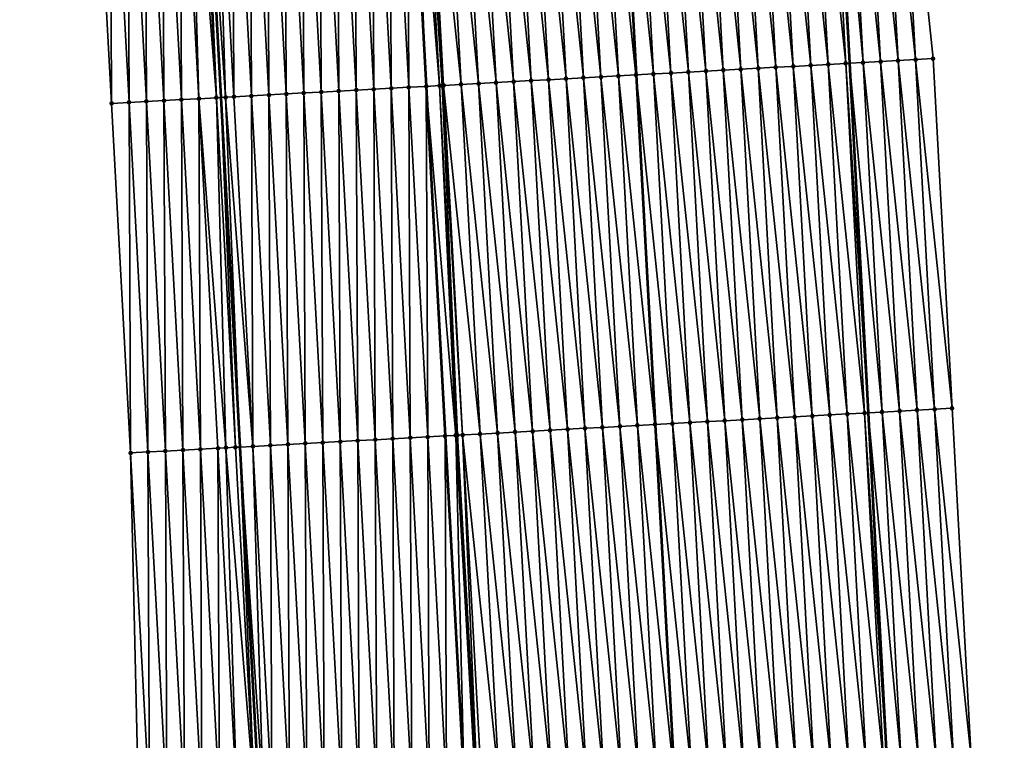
# Model space of a CAD drawing. Header units: feet. Extents: x 2010743 to 2022806, y 818705 to 837694.
# Tile 448 of 531: x 2011389 to 2011445, y 834535 to 834576. Entities that reach past the tile are written whole.
import ezdxf

# ---------------------------------------------------------------- set-up
doc = ezdxf.new("R2010")
doc.units = ezdxf.units.FT
doc.header["$MEASUREMENT"] = 0
for name, color, linetype, lineweight in [('EP_Travel Lane', 172, 'Continuous', 53), ('Road Shots', 141, 'Continuous', 100), ('STRIPING', 60, 'Continuous', 53)]:
    doc.layers.add(name, color=color, linetype=linetype, lineweight=lineweight)
doc.layers.add('I-77-MM17-21_NB-Surface-Border', color=7, linetype='Continuous')
doc.layers.add('I-77-MM17-21_NB-Surface-TIN', color=7, linetype='Continuous')

msp = doc.modelspace()

# ---------------------------------------------------------------- linework, layer by layer
at = {"layer": 'EP_Travel Lane'}
for points in [[(2011430.313, 834673.552, 305.89), (2011431.473, 834653.565, 305.565), (2011432.626, 834633.601, 305.207), (2011433.779, 834613.638, 304.847), (2011434.878, 834593.6, 304.497), (2011435.944, 834573.631, 304.153), (2011437.009, 834553.663, 303.781), (2011438.075, 834533.694, 303.425), (2011439.102, 834513.647, 303.073), (2011440.117, 834493.676, 302.717), (2011441.132, 834473.705, 302.351), (2011442.06, 834453.608, 302.01), (2011442.966, 834433.631, 301.656)], [(2011394.367, 834671.44, 306.18), (2011395.525, 834651.492, 305.828), (2011396.678, 834631.528, 305.474), (2011397.831, 834611.564, 305.119), (2011398.937, 834591.642, 304.781), (2011400.022, 834571.675, 304.401), (2011401.107, 834551.708, 304.049), (2011402.191, 834531.74, 303.69), (2011403.214, 834511.818, 303.309), (2011404.229, 834491.847, 302.945), (2011405.244, 834471.876, 302.602), (2011406.163, 834451.975, 302.26), (2011407.069, 834431.999, 301.925)]]:
    msp.add_polyline3d(points, dxfattribs=at)
at = {"layer": 'I-77-MM17-21_NB-Surface-Border', "color": 3, "linetype": 'Continuous', "lineweight": -3}
for points in [[(2011431.07, 834673.597, 305.862), (2011434.225, 834653.725, 305.453), (2011436.372, 834633.82, 305.049), (2011436.522, 834613.798, 304.733), (2011438.632, 834593.806, 304.341), (2011440.715, 834573.894, 303.948), (2011441.8, 834553.927, 303.586), (2011442.885, 834533.959, 303.236), (2011443.915, 834513.895, 302.886), (2011443.932, 834493.872, 302.566), (2011443.948, 834473.85, 302.25), (2011443.878, 834453.691, 301.953), (2011444.784, 834433.715, 301.595)], [(2011400.728, 834431.715, 301.718), (2011399.755, 834451.688, 302.059), (2011398.636, 834471.544, 302.405), (2011397.442, 834491.506, 302.738), (2011396.976, 834511.505, 303.119), (2011395.33, 834531.372, 303.472), (2011394.869, 834551.373, 303.847), (2011393.785, 834571.34, 304.215), (2011392.7, 834591.307, 304.58), (2011391.21, 834611.187, 304.911), (2011390.26, 834631.162, 305.271), (2011389.655, 834651.157, 305.649), (2011388.539, 834671.102, 306.005)]]:
    msp.add_polyline3d(points, dxfattribs=at)
at = {"layer": 'I-77-MM17-21_NB-Surface-TIN', "color": 128, "linetype": 'Continuous', "lineweight": -3}
for points in [[(2011431.729, 834573.4, 304.246), (2011430.644, 834593.368, 304.586), (2011429.646, 834593.314, 304.598)], [(2011432.727, 834573.455, 304.231), (2011431.643, 834593.423, 304.571), (2011430.644, 834593.368, 304.586)], [(2011431.729, 834573.4, 304.246), (2011432.727, 834573.455, 304.231), (2011430.644, 834593.368, 304.586)], [(2011433.726, 834573.509, 304.215), (2011432.641, 834593.477, 304.556), (2011431.643, 834593.423, 304.571)], [(2011432.727, 834573.455, 304.231), (2011433.726, 834573.509, 304.215), (2011431.643, 834593.423, 304.571)], [(2011434.724, 834573.564, 304.194), (2011433.64, 834593.532, 304.535), (2011432.641, 834593.477, 304.556)], [(2011433.726, 834573.509, 304.215), (2011434.724, 834573.564, 304.194), (2011432.641, 834593.477, 304.556)], [(2011435.723, 834573.619, 304.165), (2011434.638, 834593.586, 304.508), (2011433.64, 834593.532, 304.535)], [(2011434.724, 834573.564, 304.194), (2011435.723, 834573.619, 304.165), (2011433.64, 834593.532, 304.535)], [(2011434.638, 834593.586, 304.508), (2011435.944, 834573.631, 304.153), (2011434.878, 834593.6, 304.497)], [(2011435.723, 834573.619, 304.165), (2011435.944, 834573.631, 304.153), (2011434.638, 834593.586, 304.508)], [(2011436.721, 834573.674, 304.109), (2011435.637, 834593.641, 304.462), (2011434.878, 834593.6, 304.497)], [(2011436.721, 834573.674, 304.109), (2011434.878, 834593.6, 304.497), (2011435.944, 834573.631, 304.153)], [(2011437.72, 834573.729, 304.07), (2011436.635, 834593.696, 304.424), (2011435.637, 834593.641, 304.462)], [(2011436.721, 834573.674, 304.109), (2011437.72, 834573.729, 304.07), (2011435.637, 834593.641, 304.462)], [(2011438.718, 834573.784, 304.029), (2011437.634, 834593.751, 304.383), (2011436.635, 834593.696, 304.424)], [(2011437.72, 834573.729, 304.07), (2011438.718, 834573.784, 304.029), (2011436.635, 834593.696, 304.424)], [(2011439.717, 834573.839, 303.989), (2011438.632, 834593.806, 304.341), (2011437.634, 834593.751, 304.383)], [(2011438.718, 834573.784, 304.029), (2011439.717, 834573.839, 303.989), (2011437.634, 834593.751, 304.383)], [(2011439.717, 834573.839, 303.989), (2011440.715, 834573.894, 303.948), (2011438.632, 834593.806, 304.341)], [(2011420.745, 834572.801, 304.417), (2011419.66, 834592.768, 304.777), (2011418.662, 834592.714, 304.792)], [(2011421.744, 834572.855, 304.406), (2011420.659, 834592.822, 304.765), (2011419.66, 834592.768, 304.777)], [(2011420.745, 834572.801, 304.417), (2011421.744, 834572.855, 304.406), (2011419.66, 834592.768, 304.777)], [(2011422.742, 834572.91, 304.399), (2011421.658, 834592.877, 304.754), (2011420.659, 834592.822, 304.765)], [(2011421.744, 834572.855, 304.406), (2011422.742, 834572.91, 304.399), (2011420.659, 834592.822, 304.765)], [(2011423.741, 834572.964, 304.378), (2011422.656, 834592.931, 304.735), (2011421.658, 834592.877, 304.754)], [(2011422.742, 834572.91, 304.399), (2011423.741, 834572.964, 304.378), (2011421.658, 834592.877, 304.754)], [(2011422.656, 834592.931, 304.735), (2011423.749, 834572.965, 304.378), (2011422.664, 834592.932, 304.735)], [(2011423.741, 834572.964, 304.378), (2011423.749, 834572.965, 304.378), (2011422.656, 834592.931, 304.735)], [(2011424.739, 834573.019, 304.368), (2011423.655, 834592.986, 304.711), (2011422.664, 834592.932, 304.735)], [(2011424.739, 834573.019, 304.368), (2011422.664, 834592.932, 304.735), (2011423.749, 834572.965, 304.378)], [(2011425.738, 834573.073, 304.339), (2011424.653, 834593.041, 304.677), (2011423.655, 834592.986, 304.711)], [(2011424.739, 834573.019, 304.368), (2011425.738, 834573.073, 304.339), (2011423.655, 834592.986, 304.711)], [(2011426.736, 834573.128, 304.318), (2011425.652, 834593.096, 304.654), (2011424.653, 834593.041, 304.677)], [(2011425.738, 834573.073, 304.339), (2011426.736, 834573.128, 304.318), (2011424.653, 834593.041, 304.677)], [(2011427.735, 834573.182, 304.305), (2011426.65, 834593.15, 304.637), (2011425.652, 834593.096, 304.654)], [(2011426.736, 834573.128, 304.318), (2011427.735, 834573.182, 304.305), (2011425.652, 834593.096, 304.654)], [(2011428.733, 834573.237, 304.284), (2011427.649, 834593.205, 304.623), (2011426.65, 834593.15, 304.637)], [(2011427.735, 834573.182, 304.305), (2011428.733, 834573.237, 304.284), (2011426.65, 834593.15, 304.637)], [(2011429.732, 834573.291, 304.273), (2011428.647, 834593.259, 304.609), (2011427.649, 834593.205, 304.623)], [(2011428.733, 834573.237, 304.284), (2011429.732, 834573.291, 304.273), (2011427.649, 834593.205, 304.623)], [(2011430.73, 834573.346, 304.261), (2011429.646, 834593.314, 304.598), (2011428.647, 834593.259, 304.609)], [(2011429.732, 834573.291, 304.273), (2011430.73, 834573.346, 304.261), (2011428.647, 834593.259, 304.609)], [(2011430.73, 834573.346, 304.261), (2011431.729, 834573.4, 304.246), (2011429.646, 834593.314, 304.598)], [(2011409.761, 834572.202, 304.521), (2011409.675, 834592.223, 304.911), (2011408.677, 834592.169, 304.893)], [(2011410.76, 834572.256, 304.539), (2011410.674, 834592.277, 304.926), (2011409.675, 834592.223, 304.911)], [(2011409.761, 834572.202, 304.521), (2011410.76, 834572.256, 304.539), (2011409.675, 834592.223, 304.911)], [(2011410.908, 834592.29, 304.927), (2011410.674, 834592.277, 304.926), (2011411.759, 834572.31, 304.549)], [(2011410.76, 834572.256, 304.539), (2011411.759, 834572.31, 304.549), (2011410.674, 834592.277, 304.926)], [(2011412.524, 834572.352, 304.552), (2011411.395, 834592.316, 304.926), (2011410.908, 834592.29, 304.927)], [(2011412.524, 834572.352, 304.552), (2011410.908, 834592.29, 304.927), (2011411.759, 834572.31, 304.549)], [(2011412.664, 834572.359, 304.551), (2011411.672, 834592.332, 304.923), (2011411.395, 834592.316, 304.926)], [(2011412.524, 834572.352, 304.552), (2011412.664, 834572.359, 304.551), (2011411.395, 834592.316, 304.926)], [(2011413.756, 834572.419, 304.536), (2011412.671, 834592.386, 304.906), (2011411.672, 834592.332, 304.923)], [(2011412.757, 834572.364, 304.551), (2011413.756, 834572.419, 304.536), (2011411.672, 834592.332, 304.923)], [(2011412.664, 834572.359, 304.551), (2011412.757, 834572.364, 304.551), (2011411.672, 834592.332, 304.923)], [(2011414.754, 834572.473, 304.519), (2011413.669, 834592.441, 304.886), (2011412.671, 834592.386, 304.906)], [(2011413.756, 834572.419, 304.536), (2011414.754, 834572.473, 304.519), (2011412.671, 834592.386, 304.906)], [(2011415.753, 834572.528, 304.501), (2011414.668, 834592.495, 304.867), (2011413.669, 834592.441, 304.886)], [(2011414.754, 834572.473, 304.519), (2011415.753, 834572.528, 304.501), (2011413.669, 834592.441, 304.886)], [(2011416.751, 834572.583, 304.484), (2011415.666, 834592.55, 304.847), (2011414.668, 834592.495, 304.867)], [(2011415.753, 834572.528, 304.501), (2011416.751, 834572.583, 304.484), (2011414.668, 834592.495, 304.867)], [(2011417.75, 834572.637, 304.47), (2011416.665, 834592.604, 304.83), (2011415.666, 834592.55, 304.847)], [(2011416.751, 834572.583, 304.484), (2011417.75, 834572.637, 304.47), (2011415.666, 834592.55, 304.847)], [(2011418.748, 834572.692, 304.45), (2011417.663, 834592.659, 304.809), (2011416.665, 834592.604, 304.83)], [(2011417.75, 834572.637, 304.47), (2011418.748, 834572.692, 304.45), (2011416.665, 834592.604, 304.83)], [(2011419.747, 834572.746, 304.432), (2011418.662, 834592.714, 304.792), (2011417.663, 834592.659, 304.809)], [(2011418.748, 834572.692, 304.45), (2011419.747, 834572.746, 304.432), (2011417.663, 834592.659, 304.809)], [(2011419.747, 834572.746, 304.432), (2011420.745, 834572.801, 304.417), (2011418.662, 834592.714, 304.792)], [(2011399.776, 834571.662, 304.4), (2011398.937, 834591.642, 304.781), (2011398.691, 834591.629, 304.778)], [(2011400.302, 834571.69, 304.401), (2011399.69, 834591.683, 304.792), (2011398.937, 834591.642, 304.781)], [(2011400.302, 834571.69, 304.401), (2011398.937, 834591.642, 304.781), (2011400.022, 834571.675, 304.401)], [(2011399.776, 834571.662, 304.4), (2011400.022, 834571.675, 304.401), (2011398.937, 834591.642, 304.781)], [(2011400.775, 834571.716, 304.416), (2011400.688, 834591.737, 304.804), (2011399.69, 834591.683, 304.792)], [(2011400.302, 834571.69, 304.401), (2011400.775, 834571.716, 304.416), (2011399.69, 834591.683, 304.792)], [(2011401.773, 834571.77, 304.429), (2011401.687, 834591.791, 304.816), (2011400.688, 834591.737, 304.804)], [(2011400.775, 834571.716, 304.416), (2011401.773, 834571.77, 304.429), (2011400.688, 834591.737, 304.804)], [(2011402.772, 834571.824, 304.444), (2011402.686, 834591.845, 304.828), (2011401.687, 834591.791, 304.816)], [(2011401.773, 834571.77, 304.429), (2011402.772, 834571.824, 304.444), (2011401.687, 834591.791, 304.816)], [(2011403.77, 834571.878, 304.454), (2011403.684, 834591.899, 304.84), (2011402.686, 834591.845, 304.828)], [(2011402.772, 834571.824, 304.444), (2011403.77, 834571.878, 304.454), (2011402.686, 834591.845, 304.828)], [(2011404.769, 834571.932, 304.464), (2011404.683, 834591.953, 304.85), (2011403.684, 834591.899, 304.84)], [(2011403.77, 834571.878, 304.454), (2011404.769, 834571.932, 304.464), (2011403.684, 834591.899, 304.84)], [(2011405.767, 834571.986, 304.473), (2011405.681, 834592.007, 304.858), (2011404.683, 834591.953, 304.85)], [(2011404.769, 834571.932, 304.464), (2011405.767, 834571.986, 304.473), (2011404.683, 834591.953, 304.85)], [(2011406.766, 834572.04, 304.481), (2011406.68, 834592.061, 304.866), (2011405.681, 834592.007, 304.858)], [(2011405.767, 834571.986, 304.473), (2011406.766, 834572.04, 304.481), (2011405.681, 834592.007, 304.858)], [(2011407.764, 834572.094, 304.49), (2011407.678, 834592.115, 304.878), (2011406.68, 834592.061, 304.866)], [(2011406.766, 834572.04, 304.481), (2011407.764, 834572.094, 304.49), (2011406.68, 834592.061, 304.866)], [(2011408.763, 834572.148, 304.503), (2011408.677, 834592.169, 304.893), (2011407.678, 834592.115, 304.878)], [(2011407.764, 834572.094, 304.49), (2011408.763, 834572.148, 304.503), (2011407.678, 834592.115, 304.878)], [(2011408.763, 834572.148, 304.503), (2011409.761, 834572.202, 304.521), (2011408.677, 834592.169, 304.893)], [(2011393.785, 834571.34, 304.215), (2011393.699, 834591.361, 304.618), (2011392.7, 834591.307, 304.58)], [(2011394.783, 834571.393, 304.251), (2011394.697, 834591.414, 304.653), (2011393.699, 834591.361, 304.618)], [(2011393.785, 834571.34, 304.215), (2011394.783, 834571.393, 304.251), (2011393.699, 834591.361, 304.618)], [(2011395.782, 834571.447, 304.285), (2011395.696, 834591.468, 304.69), (2011394.697, 834591.414, 304.653)], [(2011394.783, 834571.393, 304.251), (2011395.782, 834571.447, 304.285), (2011394.697, 834591.414, 304.653)], [(2011396.78, 834571.501, 304.323), (2011396.694, 834591.522, 304.712), (2011395.696, 834591.468, 304.69)], [(2011395.782, 834571.447, 304.285), (2011396.78, 834571.501, 304.323), (2011395.696, 834591.468, 304.69)], [(2011397.779, 834571.554, 304.346), (2011397.693, 834591.575, 304.749), (2011396.694, 834591.522, 304.712)], [(2011396.78, 834571.501, 304.323), (2011397.779, 834571.554, 304.346), (2011396.694, 834591.522, 304.712)], [(2011398.778, 834571.608, 304.374), (2011398.205, 834591.603, 304.775), (2011397.693, 834591.575, 304.749)], [(2011397.779, 834571.554, 304.346), (2011398.778, 834571.608, 304.374), (2011397.693, 834591.575, 304.749)], [(2011399.776, 834571.662, 304.4), (2011398.691, 834591.629, 304.778), (2011398.205, 834591.603, 304.775)], [(2011398.778, 834571.608, 304.374), (2011399.776, 834571.662, 304.4), (2011398.205, 834591.603, 304.775)], [(2011437.806, 834553.707, 303.739), (2011436.721, 834573.674, 304.109), (2011435.944, 834573.631, 304.153)], [(2011438.804, 834553.762, 303.708), (2011437.72, 834573.729, 304.07), (2011436.721, 834573.674, 304.109)], [(2011437.806, 834553.707, 303.739), (2011438.804, 834553.762, 303.708), (2011436.721, 834573.674, 304.109)], [(2011439.803, 834553.817, 303.668), (2011438.718, 834573.784, 304.029), (2011437.72, 834573.729, 304.07)], [(2011438.804, 834553.762, 303.708), (2011439.803, 834553.817, 303.668), (2011437.72, 834573.729, 304.07)], [(2011440.801, 834553.872, 303.627), (2011439.717, 834573.839, 303.989), (2011438.718, 834573.784, 304.029)], [(2011439.803, 834553.817, 303.668), (2011440.801, 834553.872, 303.627), (2011438.718, 834573.784, 304.029)], [(2011441.8, 834553.927, 303.586), (2011440.715, 834573.894, 303.948), (2011439.717, 834573.839, 303.989)], [(2011440.801, 834553.872, 303.627), (2011441.8, 834553.927, 303.586), (2011439.717, 834573.839, 303.989)], [(2011427.821, 834553.161, 303.957), (2011426.736, 834573.128, 304.318), (2011425.738, 834573.073, 304.339)], [(2011428.819, 834553.215, 303.936), (2011427.735, 834573.182, 304.305), (2011426.736, 834573.128, 304.318)], [(2011427.821, 834553.161, 303.957), (2011428.819, 834553.215, 303.936), (2011426.736, 834573.128, 304.318)], [(2011429.818, 834553.27, 303.918), (2011428.733, 834573.237, 304.284), (2011427.735, 834573.182, 304.305)], [(2011428.819, 834553.215, 303.936), (2011429.818, 834553.27, 303.918), (2011427.735, 834573.182, 304.305)], [(2011430.816, 834553.324, 303.902), (2011429.732, 834573.291, 304.273), (2011428.733, 834573.237, 304.284)], [(2011429.818, 834553.27, 303.918), (2011430.816, 834553.324, 303.902), (2011428.733, 834573.237, 304.284)], [(2011431.815, 834553.379, 303.889), (2011430.73, 834573.346, 304.261), (2011429.732, 834573.291, 304.273)], [(2011430.816, 834553.324, 303.902), (2011431.815, 834553.379, 303.889), (2011429.732, 834573.291, 304.273)], [(2011432.813, 834553.433, 303.873), (2011431.729, 834573.4, 304.246), (2011430.73, 834573.346, 304.261)], [(2011431.815, 834553.379, 303.889), (2011432.813, 834553.433, 303.873), (2011430.73, 834573.346, 304.261)], [(2011433.812, 834553.488, 303.859), (2011432.727, 834573.455, 304.231), (2011431.729, 834573.4, 304.246)], [(2011432.813, 834553.433, 303.873), (2011433.812, 834553.488, 303.859), (2011431.729, 834573.4, 304.246)], [(2011434.81, 834553.542, 303.844), (2011433.726, 834573.509, 304.215), (2011432.727, 834573.455, 304.231)], [(2011433.812, 834553.488, 303.859), (2011434.81, 834553.542, 303.844), (2011432.727, 834573.455, 304.231)], [(2011435.809, 834553.597, 303.826), (2011434.724, 834573.564, 304.194), (2011433.726, 834573.509, 304.215)], [(2011434.81, 834553.542, 303.844), (2011435.809, 834553.597, 303.826), (2011433.726, 834573.509, 304.215)], [(2011436.807, 834553.652, 303.792), (2011435.723, 834573.619, 304.165), (2011434.724, 834573.564, 304.194)], [(2011435.809, 834553.597, 303.826), (2011436.807, 834553.652, 303.792), (2011434.724, 834573.564, 304.194)], [(2011435.723, 834573.619, 304.165), (2011437.009, 834553.663, 303.781), (2011435.944, 834573.631, 304.153)], [(2011436.807, 834553.652, 303.792), (2011437.009, 834553.663, 303.781), (2011435.723, 834573.619, 304.165)], [(2011437.806, 834553.707, 303.739), (2011435.944, 834573.631, 304.153), (2011437.009, 834553.663, 303.781)], [(2011416.837, 834552.561, 304.146), (2011415.753, 834572.528, 304.501), (2011414.754, 834572.473, 304.519)], [(2011417.836, 834552.615, 304.132), (2011416.751, 834572.583, 304.484), (2011415.753, 834572.528, 304.501)], [(2011416.837, 834552.561, 304.146), (2011417.836, 834552.615, 304.132), (2011415.753, 834572.528, 304.501)], [(2011418.834, 834552.67, 304.118), (2011417.75, 834572.637, 304.47), (2011416.751, 834572.583, 304.484)], [(2011417.836, 834552.615, 304.132), (2011418.834, 834552.67, 304.118), (2011416.751, 834572.583, 304.484)], [(2011419.833, 834552.724, 304.099), (2011418.748, 834572.692, 304.45), (2011417.75, 834572.637, 304.47)], [(2011418.834, 834552.67, 304.118), (2011419.833, 834552.724, 304.099), (2011417.75, 834572.637, 304.47)], [(2011420.831, 834552.779, 304.081), (2011419.747, 834572.746, 304.432), (2011418.748, 834572.692, 304.45)], [(2011419.833, 834552.724, 304.099), (2011420.831, 834552.779, 304.081), (2011418.748, 834572.692, 304.45)], [(2011421.83, 834552.833, 304.066), (2011420.745, 834572.801, 304.417), (2011419.747, 834572.746, 304.432)], [(2011420.831, 834552.779, 304.081), (2011421.83, 834552.833, 304.066), (2011419.747, 834572.746, 304.432)], [(2011422.828, 834552.888, 304.052), (2011421.744, 834572.855, 304.406), (2011420.745, 834572.801, 304.417)], [(2011421.83, 834552.833, 304.066), (2011422.828, 834552.888, 304.052), (2011420.745, 834572.801, 304.417)], [(2011423.827, 834552.942, 304.037), (2011422.742, 834572.91, 304.399), (2011421.744, 834572.855, 304.406)], [(2011422.828, 834552.888, 304.052), (2011423.827, 834552.942, 304.037), (2011421.744, 834572.855, 304.406)], [(2011424.825, 834552.997, 304.013), (2011423.741, 834572.964, 304.378), (2011422.742, 834572.91, 304.399)], [(2011423.827, 834552.942, 304.037), (2011424.825, 834552.997, 304.013), (2011422.742, 834572.91, 304.399)], [(2011423.741, 834572.964, 304.378), (2011424.834, 834552.997, 304.013), (2011423.749, 834572.965, 304.378)], [(2011424.825, 834552.997, 304.013), (2011424.834, 834552.997, 304.013), (2011423.741, 834572.964, 304.378)], [(2011425.824, 834553.051, 304.005), (2011424.739, 834573.019, 304.368), (2011423.749, 834572.965, 304.378)], [(2011425.824, 834553.051, 304.005), (2011423.749, 834572.965, 304.378), (2011424.834, 834552.997, 304.013)], [(2011426.822, 834553.106, 303.982), (2011425.738, 834573.073, 304.339), (2011424.739, 834573.019, 304.368)], [(2011425.824, 834553.051, 304.005), (2011426.822, 834553.106, 303.982), (2011424.739, 834573.019, 304.368)], [(2011426.822, 834553.106, 303.982), (2011427.821, 834553.161, 303.957), (2011425.738, 834573.073, 304.339)], [(2011405.853, 834551.965, 304.111), (2011405.767, 834571.986, 304.473), (2011404.769, 834571.932, 304.464)], [(2011406.852, 834552.019, 304.121), (2011406.766, 834572.04, 304.481), (2011405.767, 834571.986, 304.473)], [(2011405.853, 834551.965, 304.111), (2011406.852, 834552.019, 304.121), (2011405.767, 834571.986, 304.473)], [(2011407.851, 834552.073, 304.131), (2011407.764, 834572.094, 304.49), (2011406.766, 834572.04, 304.481)], [(2011406.852, 834552.019, 304.121), (2011407.851, 834552.073, 304.131), (2011406.766, 834572.04, 304.481)], [(2011408.849, 834552.127, 304.142), (2011408.763, 834572.148, 304.503), (2011407.764, 834572.094, 304.49)], [(2011407.851, 834552.073, 304.131), (2011408.849, 834552.127, 304.142), (2011407.764, 834572.094, 304.49)], [(2011409.848, 834552.181, 304.154), (2011409.761, 834572.202, 304.521), (2011408.763, 834572.148, 304.503)], [(2011408.849, 834552.127, 304.142), (2011409.848, 834552.181, 304.154), (2011408.763, 834572.148, 304.503)], [(2011410.846, 834552.235, 304.168), (2011410.76, 834572.256, 304.539), (2011409.761, 834572.202, 304.521)], [(2011409.848, 834552.181, 304.154), (2011410.846, 834552.235, 304.168), (2011409.761, 834572.202, 304.521)], [(2011411.845, 834552.289, 304.185), (2011411.759, 834572.31, 304.549), (2011410.76, 834572.256, 304.539)], [(2011410.846, 834552.235, 304.168), (2011411.845, 834552.289, 304.185), (2011410.76, 834572.256, 304.539)], [(2011413.448, 834552.376, 304.198), (2011412.524, 834572.352, 304.552), (2011411.759, 834572.31, 304.549)], [(2011413.448, 834552.376, 304.198), (2011411.759, 834572.31, 304.549), (2011412.843, 834552.343, 304.197)], [(2011411.845, 834552.289, 304.185), (2011412.843, 834552.343, 304.197), (2011411.759, 834572.31, 304.549)], [(2011413.548, 834552.381, 304.197), (2011412.664, 834572.359, 304.551), (2011412.524, 834572.352, 304.552)], [(2011413.448, 834552.376, 304.198), (2011413.548, 834552.381, 304.197), (2011412.524, 834572.352, 304.552)], [(2011413.842, 834552.397, 304.195), (2011412.757, 834572.364, 304.551), (2011412.664, 834572.359, 304.551)], [(2011413.548, 834552.381, 304.197), (2011413.842, 834552.397, 304.195), (2011412.664, 834572.359, 304.551)], [(2011414.84, 834552.452, 304.179), (2011413.756, 834572.419, 304.536), (2011412.757, 834572.364, 304.551)], [(2011413.842, 834552.397, 304.195), (2011414.84, 834552.452, 304.179), (2011412.757, 834572.364, 304.551)], [(2011415.839, 834552.506, 304.163), (2011414.754, 834572.473, 304.519), (2011413.756, 834572.419, 304.536)], [(2011414.84, 834552.452, 304.179), (2011415.839, 834552.506, 304.163), (2011413.756, 834572.419, 304.536)], [(2011415.839, 834552.506, 304.163), (2011416.837, 834552.561, 304.146), (2011414.754, 834572.473, 304.519)], [(2011394.869, 834551.373, 303.847), (2011394.783, 834571.393, 304.251), (2011393.785, 834571.34, 304.215)], [(2011395.868, 834551.426, 303.888), (2011395.782, 834571.447, 304.285), (2011394.783, 834571.393, 304.251)], [(2011394.869, 834551.373, 303.847), (2011395.868, 834551.426, 303.888), (2011394.783, 834571.393, 304.251)], [(2011396.867, 834551.48, 303.922), (2011396.78, 834571.501, 304.323), (2011395.782, 834571.447, 304.285)], [(2011395.868, 834551.426, 303.888), (2011396.867, 834551.48, 303.922), (2011395.782, 834571.447, 304.285)], [(2011397.865, 834551.533, 303.959), (2011397.779, 834571.554, 304.346), (2011396.78, 834571.501, 304.323)], [(2011396.867, 834551.48, 303.922), (2011397.865, 834551.533, 303.959), (2011396.78, 834571.501, 304.323)], [(2011398.864, 834551.587, 303.981), (2011398.778, 834571.608, 304.374), (2011397.779, 834571.554, 304.346)], [(2011397.865, 834551.533, 303.959), (2011398.864, 834551.587, 303.981), (2011397.779, 834571.554, 304.346)], [(2011400.318, 834551.665, 304.05), (2011399.776, 834571.662, 304.4), (2011398.778, 834571.608, 304.374)], [(2011398.864, 834551.587, 303.981), (2011399.862, 834551.641, 304.017), (2011398.778, 834571.608, 304.374)], [(2011399.862, 834551.641, 304.017), (2011400.318, 834551.665, 304.05), (2011398.778, 834571.608, 304.374)], [(2011400.861, 834551.694, 304.046), (2011400.022, 834571.675, 304.401), (2011399.776, 834571.662, 304.4)], [(2011400.318, 834551.665, 304.05), (2011400.861, 834551.694, 304.046), (2011399.776, 834571.662, 304.4)], [(2011400.302, 834571.69, 304.401), (2011400.022, 834571.675, 304.401), (2011401.107, 834551.708, 304.049)], [(2011400.861, 834551.694, 304.046), (2011401.107, 834551.708, 304.049), (2011400.022, 834571.675, 304.401)], [(2011401.859, 834551.749, 304.059), (2011400.775, 834571.716, 304.416), (2011400.302, 834571.69, 304.401)], [(2011401.859, 834551.749, 304.059), (2011400.302, 834571.69, 304.401), (2011401.107, 834551.708, 304.049)], [(2011401.859, 834551.749, 304.059), (2011401.773, 834571.77, 304.429), (2011400.775, 834571.716, 304.416)], [(2011402.858, 834551.802, 304.077), (2011402.772, 834571.824, 304.444), (2011401.773, 834571.77, 304.429)], [(2011401.859, 834551.749, 304.059), (2011402.858, 834551.802, 304.077), (2011401.773, 834571.77, 304.429)], [(2011403.856, 834551.856, 304.09), (2011403.77, 834571.878, 304.454), (2011402.772, 834571.824, 304.444)], [(2011402.858, 834551.802, 304.077), (2011403.856, 834551.856, 304.09), (2011402.772, 834571.824, 304.444)], [(2011404.855, 834551.911, 304.1), (2011404.769, 834571.932, 304.464), (2011403.77, 834571.878, 304.454)], [(2011403.856, 834551.856, 304.09), (2011404.855, 834551.911, 304.1), (2011403.77, 834571.878, 304.454)], [(2011404.855, 834551.911, 304.1), (2011405.853, 834551.965, 304.111), (2011404.769, 834571.932, 304.464)], [(2011433.898, 834533.466, 303.515), (2011432.813, 834553.433, 303.873), (2011431.815, 834553.379, 303.889)], [(2011434.897, 834533.52, 303.502), (2011433.812, 834553.488, 303.859), (2011432.813, 834553.433, 303.873)], [(2011433.898, 834533.466, 303.515), (2011434.897, 834533.52, 303.502), (2011432.813, 834553.433, 303.873)], [(2011435.895, 834533.575, 303.491), (2011434.81, 834553.542, 303.844), (2011433.812, 834553.488, 303.859)], [(2011434.897, 834533.52, 303.502), (2011435.895, 834533.575, 303.491), (2011433.812, 834553.488, 303.859)], [(2011436.894, 834533.63, 303.466), (2011435.809, 834553.597, 303.826), (2011434.81, 834553.542, 303.844)], [(2011435.895, 834533.575, 303.491), (2011436.894, 834533.63, 303.466), (2011434.81, 834553.542, 303.844)], [(2011437.892, 834533.684, 303.432), (2011436.807, 834553.652, 303.792), (2011435.809, 834553.597, 303.826)], [(2011436.894, 834533.63, 303.466), (2011437.892, 834533.684, 303.432), (2011435.809, 834553.597, 303.826)], [(2011436.807, 834553.652, 303.792), (2011438.075, 834533.694, 303.425), (2011437.009, 834553.663, 303.781)], [(2011437.892, 834533.684, 303.432), (2011438.075, 834533.694, 303.425), (2011436.807, 834553.652, 303.792)], [(2011438.891, 834533.739, 303.393), (2011437.806, 834553.707, 303.739), (2011437.009, 834553.663, 303.781)], [(2011438.891, 834533.739, 303.393), (2011437.009, 834553.663, 303.781), (2011438.075, 834533.694, 303.425)], [(2011439.889, 834533.794, 303.357), (2011438.804, 834553.762, 303.708), (2011437.806, 834553.707, 303.739)], [(2011438.891, 834533.739, 303.393), (2011439.889, 834533.794, 303.357), (2011437.806, 834553.707, 303.739)], [(2011440.888, 834533.849, 303.313), (2011439.803, 834553.817, 303.668), (2011438.804, 834553.762, 303.708)], [(2011439.889, 834533.794, 303.357), (2011440.888, 834533.849, 303.313), (2011438.804, 834553.762, 303.708)], [(2011441.886, 834533.904, 303.272), (2011440.801, 834553.872, 303.627), (2011439.803, 834553.817, 303.668)], [(2011440.888, 834533.849, 303.313), (2011441.886, 834533.904, 303.272), (2011439.803, 834553.817, 303.668)], [(2011442.885, 834533.959, 303.236), (2011441.8, 834553.927, 303.586), (2011440.801, 834553.872, 303.627)], [(2011441.886, 834533.904, 303.272), (2011442.885, 834533.959, 303.236), (2011440.801, 834553.872, 303.627)], [(2011422.915, 834532.866, 303.704), (2011421.83, 834552.833, 304.066), (2011420.831, 834552.779, 304.081)], [(2011423.913, 834532.92, 303.692), (2011422.828, 834552.888, 304.052), (2011421.83, 834552.833, 304.066)], [(2011422.915, 834532.866, 303.704), (2011423.913, 834532.92, 303.692), (2011421.83, 834552.833, 304.066)], [(2011424.912, 834532.975, 303.684), (2011423.827, 834552.942, 304.037), (2011422.828, 834552.888, 304.052)], [(2011423.913, 834532.92, 303.692), (2011424.912, 834532.975, 303.684), (2011422.828, 834552.888, 304.052)], [(2011425.91, 834533.03, 303.655), (2011424.825, 834552.997, 304.013), (2011423.827, 834552.942, 304.037)], [(2011424.912, 834532.975, 303.684), (2011425.91, 834533.03, 303.655), (2011423.827, 834552.942, 304.037)], [(2011424.825, 834552.997, 304.013), (2011425.918, 834533.03, 303.655), (2011424.834, 834552.997, 304.013)], [(2011425.91, 834533.03, 303.655), (2011425.918, 834533.03, 303.655), (2011424.825, 834552.997, 304.013)], [(2011426.909, 834533.084, 303.638), (2011425.824, 834553.051, 304.005), (2011424.834, 834552.997, 304.013)], [(2011426.909, 834533.084, 303.638), (2011424.834, 834552.997, 304.013), (2011425.918, 834533.03, 303.655)], [(2011427.907, 834533.139, 303.612), (2011426.822, 834553.106, 303.982), (2011425.824, 834553.051, 304.005)], [(2011426.909, 834533.084, 303.638), (2011427.907, 834533.139, 303.612), (2011425.824, 834553.051, 304.005)], [(2011428.906, 834533.193, 303.592), (2011427.821, 834553.161, 303.957), (2011426.822, 834553.106, 303.982)], [(2011427.907, 834533.139, 303.612), (2011428.906, 834533.193, 303.592), (2011426.822, 834553.106, 303.982)], [(2011429.904, 834533.248, 303.575), (2011428.819, 834553.215, 303.936), (2011427.821, 834553.161, 303.957)], [(2011428.906, 834533.193, 303.592), (2011429.904, 834533.248, 303.575), (2011427.821, 834553.161, 303.957)], [(2011430.903, 834533.302, 303.558), (2011429.818, 834553.27, 303.918), (2011428.819, 834553.215, 303.936)], [(2011429.904, 834533.248, 303.575), (2011430.903, 834533.302, 303.558), (2011428.819, 834553.215, 303.936)], [(2011431.901, 834533.357, 303.543), (2011430.816, 834553.324, 303.902), (2011429.818, 834553.27, 303.918)], [(2011430.903, 834533.302, 303.558), (2011431.901, 834533.357, 303.543), (2011429.818, 834553.27, 303.918)], [(2011432.9, 834533.411, 303.527), (2011431.815, 834553.379, 303.889), (2011430.816, 834553.324, 303.902)], [(2011431.901, 834533.357, 303.543), (2011432.9, 834533.411, 303.527), (2011430.816, 834553.324, 303.902)], [(2011432.9, 834533.411, 303.527), (2011433.898, 834533.466, 303.515), (2011431.815, 834553.379, 303.889)], [(2011411.931, 834532.267, 303.819), (2011411.845, 834552.289, 304.185), (2011410.846, 834552.235, 304.168)], [(2011412.929, 834532.321, 303.837), (2011412.843, 834552.343, 304.197), (2011411.845, 834552.289, 304.185)], [(2011411.931, 834532.267, 303.819), (2011412.929, 834532.321, 303.837), (2011411.845, 834552.289, 304.185)], [(2011413.448, 834552.376, 304.198), (2011412.843, 834552.343, 304.197), (2011413.928, 834532.375, 303.847)], [(2011412.929, 834532.321, 303.837), (2011413.928, 834532.375, 303.847), (2011412.843, 834552.343, 304.197)], [(2011414.578, 834532.41, 303.853), (2011413.548, 834552.381, 304.197), (2011413.448, 834552.376, 304.198)], [(2011414.578, 834532.41, 303.853), (2011413.448, 834552.376, 304.198), (2011413.928, 834532.375, 303.847)], [(2011414.68, 834532.416, 303.853), (2011413.842, 834552.397, 304.195), (2011413.548, 834552.381, 304.197)], [(2011414.578, 834532.41, 303.853), (2011414.68, 834532.416, 303.853), (2011413.548, 834552.381, 304.197)], [(2011415.925, 834532.484, 303.833), (2011414.84, 834552.452, 304.179), (2011413.842, 834552.397, 304.195)], [(2011414.68, 834532.416, 303.853), (2011414.926, 834532.429, 303.85), (2011413.842, 834552.397, 304.195)], [(2011414.926, 834532.429, 303.85), (2011415.925, 834532.484, 303.833), (2011413.842, 834552.397, 304.195)], [(2011416.923, 834532.539, 303.811), (2011415.839, 834552.506, 304.163), (2011414.84, 834552.452, 304.179)], [(2011415.925, 834532.484, 303.833), (2011416.923, 834532.539, 303.811), (2011414.84, 834552.452, 304.179)], [(2011417.922, 834532.593, 303.792), (2011416.837, 834552.561, 304.146), (2011415.839, 834552.506, 304.163)], [(2011416.923, 834532.539, 303.811), (2011417.922, 834532.593, 303.792), (2011415.839, 834552.506, 304.163)], [(2011418.92, 834532.648, 303.775), (2011417.836, 834552.615, 304.132), (2011416.837, 834552.561, 304.146)], [(2011417.922, 834532.593, 303.792), (2011418.92, 834532.648, 303.775), (2011416.837, 834552.561, 304.146)], [(2011419.919, 834532.702, 303.758), (2011418.834, 834552.67, 304.118), (2011417.836, 834552.615, 304.132)], [(2011418.92, 834532.648, 303.775), (2011419.919, 834532.702, 303.758), (2011417.836, 834552.615, 304.132)], [(2011420.917, 834532.757, 303.739), (2011419.833, 834552.724, 304.099), (2011418.834, 834552.67, 304.118)], [(2011419.919, 834532.702, 303.758), (2011420.917, 834532.757, 303.739), (2011418.834, 834552.67, 304.118)], [(2011421.916, 834532.811, 303.721), (2011420.831, 834552.779, 304.081), (2011419.833, 834552.724, 304.099)], [(2011420.917, 834532.757, 303.739), (2011421.916, 834532.811, 303.721), (2011419.833, 834552.724, 304.099)], [(2011421.916, 834532.811, 303.721), (2011422.915, 834532.866, 303.704), (2011420.831, 834552.779, 304.081)], [(2011401.945, 834531.727, 303.682), (2011401.107, 834551.708, 304.049), (2011400.861, 834551.694, 304.046)], [(2011402.452, 834531.755, 303.698), (2011401.859, 834551.749, 304.059), (2011401.107, 834551.708, 304.049)], [(2011402.452, 834531.755, 303.698), (2011401.107, 834551.708, 304.049), (2011402.191, 834531.74, 303.69)], [(2011401.945, 834531.727, 303.682), (2011402.191, 834531.74, 303.69), (2011401.107, 834551.708, 304.049)], [(2011402.944, 834531.781, 303.71), (2011402.858, 834551.802, 304.077), (2011401.859, 834551.749, 304.059)], [(2011402.452, 834531.755, 303.698), (2011402.944, 834531.781, 303.71), (2011401.859, 834551.749, 304.059)], [(2011403.942, 834531.835, 303.725), (2011403.856, 834551.856, 304.09), (2011402.858, 834551.802, 304.077)], [(2011402.944, 834531.781, 303.71), (2011403.942, 834531.835, 303.725), (2011402.858, 834551.802, 304.077)], [(2011404.941, 834531.889, 303.738), (2011404.855, 834551.911, 304.1), (2011403.856, 834551.856, 304.09)], [(2011403.942, 834531.835, 303.725), (2011404.941, 834531.889, 303.738), (2011403.856, 834551.856, 304.09)], [(2011405.94, 834531.943, 303.749), (2011405.853, 834551.965, 304.111), (2011404.855, 834551.911, 304.1)], [(2011404.941, 834531.889, 303.738), (2011405.94, 834531.943, 303.749), (2011404.855, 834551.911, 304.1)], [(2011406.938, 834531.997, 303.758), (2011406.852, 834552.019, 304.121), (2011405.853, 834551.965, 304.111)], [(2011405.94, 834531.943, 303.749), (2011406.938, 834531.997, 303.758), (2011405.853, 834551.965, 304.111)], [(2011407.937, 834532.051, 303.768), (2011407.851, 834552.073, 304.131), (2011406.852, 834552.019, 304.121)], [(2011406.938, 834531.997, 303.758), (2011407.937, 834532.051, 303.768), (2011406.852, 834552.019, 304.121)], [(2011408.935, 834532.105, 303.778), (2011408.849, 834552.127, 304.142), (2011407.851, 834552.073, 304.131)], [(2011407.937, 834532.051, 303.768), (2011408.935, 834532.105, 303.778), (2011407.851, 834552.073, 304.131)], [(2011409.934, 834532.159, 303.789), (2011409.848, 834552.181, 304.154), (2011408.849, 834552.127, 304.142)], [(2011408.935, 834532.105, 303.778), (2011409.934, 834532.159, 303.789), (2011408.849, 834552.127, 304.142)], [(2011410.932, 834532.213, 303.804), (2011410.846, 834552.235, 304.168), (2011409.848, 834552.181, 304.154)], [(2011409.934, 834532.159, 303.789), (2011410.932, 834532.213, 303.804), (2011409.848, 834552.181, 304.154)], [(2011410.932, 834532.213, 303.804), (2011411.931, 834532.267, 303.819), (2011410.846, 834552.235, 304.168)], [(2011395.954, 834531.405, 303.494), (2011395.868, 834551.426, 303.888), (2011394.869, 834551.373, 303.847)], [(2011395.33, 834531.372, 303.472), (2011395.954, 834531.405, 303.494), (2011394.869, 834551.373, 303.847)], [(2011396.953, 834531.459, 303.528), (2011396.867, 834551.48, 303.922), (2011395.868, 834551.426, 303.888)], [(2011395.954, 834531.405, 303.494), (2011396.953, 834531.459, 303.528), (2011395.868, 834551.426, 303.888)], [(2011397.951, 834531.512, 303.562), (2011397.865, 834551.533, 303.959), (2011396.867, 834551.48, 303.922)], [(2011396.953, 834531.459, 303.528), (2011397.951, 834531.512, 303.562), (2011396.867, 834551.48, 303.922)], [(2011398.95, 834531.566, 303.598), (2011398.864, 834551.587, 303.981), (2011397.865, 834551.533, 303.959)], [(2011397.951, 834531.512, 303.562), (2011398.95, 834531.566, 303.598), (2011397.865, 834551.533, 303.959)], [(2011399.948, 834531.62, 303.616), (2011399.862, 834551.641, 304.017), (2011398.864, 834551.587, 303.981)], [(2011398.95, 834531.566, 303.598), (2011399.948, 834531.62, 303.616), (2011398.864, 834551.587, 303.981)], [(2011400.947, 834531.673, 303.654), (2011400.318, 834551.665, 304.05), (2011399.862, 834551.641, 304.017)], [(2011399.948, 834531.62, 303.616), (2011400.947, 834531.673, 303.654), (2011399.862, 834551.641, 304.017)], [(2011401.945, 834531.727, 303.682), (2011400.861, 834551.694, 304.046), (2011400.318, 834551.665, 304.05)], [(2011400.947, 834531.673, 303.654), (2011401.945, 834531.727, 303.682), (2011400.318, 834551.665, 304.05)]]:
    msp.add_3dface(points, dxfattribs=at)
at = {"layer": 'Road Shots', "lineweight": 100}
for p in [(2011436.721, 834573.674, 304.109), (2011437.72, 834573.729, 304.07), (2011438.718, 834573.784, 304.029), (2011439.717, 834573.839, 303.989), (2011440.715, 834573.894, 303.948), (2011426.736, 834573.128, 304.318), (2011427.735, 834573.182, 304.305), (2011428.733, 834573.237, 304.284), (2011429.732, 834573.291, 304.273), (2011430.73, 834573.346, 304.261), (2011431.729, 834573.4, 304.246), (2011432.727, 834573.455, 304.231), (2011433.726, 834573.509, 304.215), (2011434.724, 834573.564, 304.194), (2011435.723, 834573.619, 304.165), (2011415.753, 834572.528, 304.501), (2011416.751, 834572.583, 304.484), (2011417.75, 834572.637, 304.47), (2011418.748, 834572.692, 304.45), (2011419.747, 834572.746, 304.432), (2011420.745, 834572.801, 304.417), (2011421.744, 834572.855, 304.406), (2011422.742, 834572.91, 304.399), (2011423.741, 834572.964, 304.378), (2011424.739, 834573.019, 304.368), (2011425.738, 834573.073, 304.339), (2011405.767, 834571.986, 304.473), (2011406.766, 834572.04, 304.481), (2011407.764, 834572.094, 304.49), (2011408.763, 834572.148, 304.503), (2011409.761, 834572.202, 304.521), (2011410.76, 834572.256, 304.539), (2011411.759, 834572.31, 304.549), (2011412.524, 834572.352, 304.552), (2011412.664, 834572.359, 304.551), (2011412.757, 834572.364, 304.551), (2011413.756, 834572.419, 304.536), (2011414.754, 834572.473, 304.519), (2011394.783, 834571.393, 304.251), (2011395.782, 834571.447, 304.285), (2011396.78, 834571.501, 304.323), (2011397.779, 834571.554, 304.346), (2011398.778, 834571.608, 304.374), (2011399.776, 834571.662, 304.4), (2011400.302, 834571.69, 304.401), (2011400.775, 834571.716, 304.416), (2011401.773, 834571.77, 304.429), (2011402.772, 834571.824, 304.444), (2011403.77, 834571.878, 304.454), (2011404.769, 834571.932, 304.464), (2011393.785, 834571.34, 304.215), (2011432.813, 834553.433, 303.873), (2011433.812, 834553.488, 303.859), (2011434.81, 834553.542, 303.844), (2011435.809, 834553.597, 303.826), (2011436.807, 834553.652, 303.792), (2011437.806, 834553.707, 303.739), (2011438.804, 834553.762, 303.708), (2011439.803, 834553.817, 303.668), (2011440.801, 834553.872, 303.627), (2011441.8, 834553.927, 303.586), (2011421.83, 834552.833, 304.066), (2011422.828, 834552.888, 304.052), (2011423.827, 834552.942, 304.037), (2011424.825, 834552.997, 304.013), (2011425.824, 834553.051, 304.005), (2011426.822, 834553.106, 303.982), (2011427.821, 834553.161, 303.957), (2011428.819, 834553.215, 303.936), (2011429.818, 834553.27, 303.918), (2011430.816, 834553.324, 303.902), (2011431.815, 834553.379, 303.889), (2011411.845, 834552.289, 304.185), (2011412.843, 834552.343, 304.197), (2011413.448, 834552.376, 304.198), (2011413.548, 834552.381, 304.197), (2011413.842, 834552.397, 304.195), (2011414.84, 834552.452, 304.179), (2011415.839, 834552.506, 304.163), (2011416.837, 834552.561, 304.146), (2011417.836, 834552.615, 304.132), (2011418.834, 834552.67, 304.118), (2011419.833, 834552.724, 304.099), (2011420.831, 834552.779, 304.081), (2011401.859, 834551.749, 304.059), (2011402.858, 834551.802, 304.077), (2011403.856, 834551.856, 304.09), (2011404.855, 834551.911, 304.1), (2011405.853, 834551.965, 304.111), (2011406.852, 834552.019, 304.121), (2011407.851, 834552.073, 304.131), (2011408.849, 834552.127, 304.142), (2011409.848, 834552.181, 304.154), (2011410.846, 834552.235, 304.168), (2011394.869, 834551.373, 303.847), (2011395.868, 834551.426, 303.888), (2011396.867, 834551.48, 303.922), (2011397.865, 834551.533, 303.959), (2011398.864, 834551.587, 303.981), (2011399.862, 834551.641, 304.017), (2011400.318, 834551.665, 304.05), (2011400.861, 834551.694, 304.046)]:
    msp.add_point(p, dxfattribs=at)
at = {"layer": 'STRIPING'}
for points in [[(2011418.088, 834672.831, 306.137), (2011419.248, 834652.858, 305.782), (2011420.401, 834632.894, 305.427), (2011421.554, 834612.93, 305.083), (2011422.664, 834592.932, 304.735), (2011423.749, 834572.965, 304.378), (2011424.834, 834552.997, 304.013), (2011425.918, 834533.03, 303.655), (2011426.946, 834513.025, 303.282), (2011427.961, 834493.054, 302.929), (2011428.976, 834473.083, 302.58), (2011429.901, 834453.052, 302.255), (2011430.807, 834433.076, 301.903)], [(2011406.114, 834672.127, 306.309), (2011407.27, 834652.165, 305.964), (2011408.419, 834632.201, 305.612), (2011409.567, 834612.237, 305.251), (2011410.674, 834592.277, 304.926), (2011411.759, 834572.31, 304.549), (2011412.843, 834552.343, 304.197), (2011413.928, 834532.375, 303.847), (2011414.953, 834512.412, 303.457), (2011415.968, 834492.441, 303.099), (2011416.983, 834472.47, 302.755), (2011417.905, 834452.505, 302.416), (2011418.811, 834432.528, 302.081)]]:
    msp.add_polyline3d(points, dxfattribs=at)

doc.saveas('drawing.dxf')
